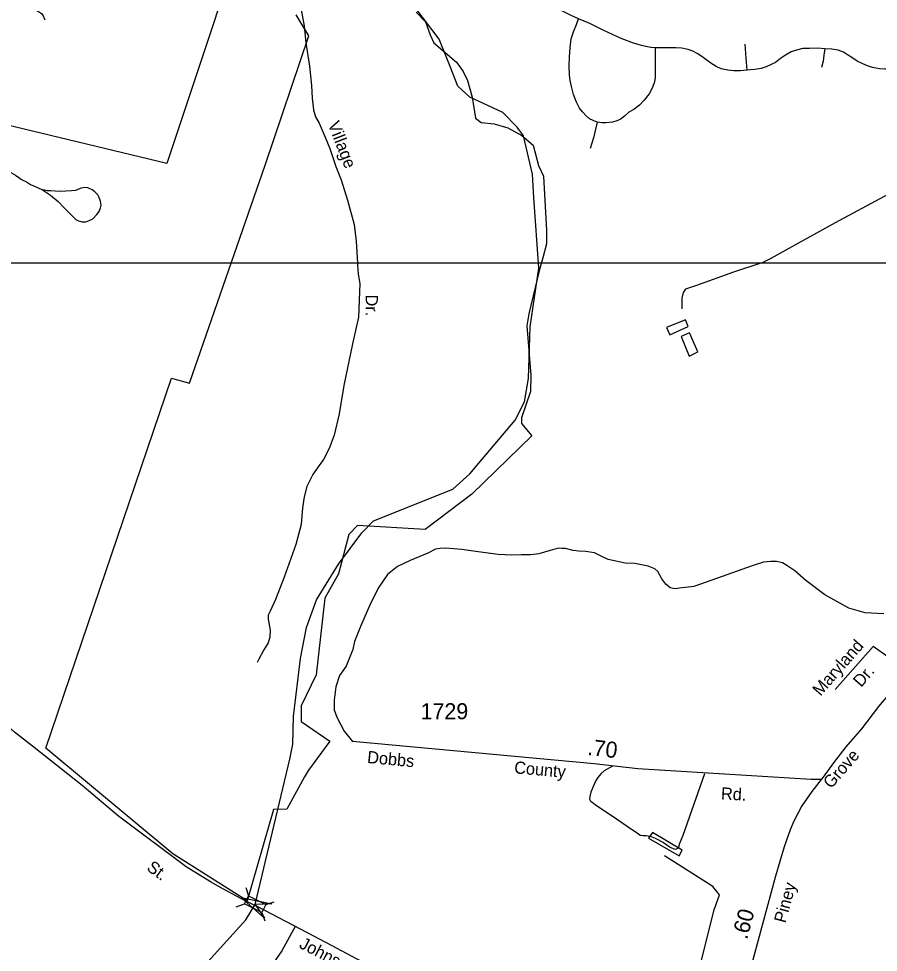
# Model space of a CAD drawing. Extents: x 2206922 to 2357709, y 510027 to 673830.
# Drawn here: x 2335834 to 2342544, y 559014 to 566295 of the extents above; entities that cross this region are included whole.
import ezdxf

# ---------------------------------------------------------------- set-up
doc = ezdxf.new("R2010")
doc.units = 0
for name, color, linetype in [('Exist Boundary Political City Limit New', 7, 'Continuous'), ('Exist Hydrographic Creek Single Shore', 7, 'Continuous'), ('Exist Hydrographic Misc Water Feature', 7, 'Continuous'), ('Exist Road Non-System Type 51', 7, 'Continuous'), ('Exist Road Non-System Type 51 Label', 7, 'Continuous'), ('Exist Road Secondary Mileage Hundredths English Label', 7, 'Continuous'), ('Exist Road Secondary Structure Standard Bridge Attributed CELL', 7, 'Continuous'), ('Exist Road Secondary Structure Standard Bridge CELL', 7, 'Continuous'), ('Exist Road Secondary Type 41 Attributed', 7, 'Continuous'), ('Exist Road Secondary Type 51 Attributed', 7, 'Continuous'), ('Exist Road Secondary Type 51 Label', 7, 'Continuous'), ('Exist Road Secondary Type 51 Number Label', 7, 'Continuous'), ('Map Preparation Boundary City Limit Buffer Line', 7, 'Continuous'), ('Map Preparation Inset Cut Line', 7, 'Continuous')]:
    doc.layers.add(name, color=color, linetype=linetype)

msp = doc.modelspace()

# ---------------------------------------------------------------- linework, layer by layer
at = {"layer": 'Exist Boundary Political City Limit New'}
for points in [[(2337427.5, 566483.4), (2337355.5, 566256.6), (2336992, 565166.1), (2334966.5, 565651.9), (2334121, 565853.5), (2334013, 565889.5), (2333833.2, 565932.7), (2333707.2, 565914.7), (2333660.5, 565975.9), (2333610, 565993.9), (2333653.2, 566181), (2333685.8, 566310.6)], [(2338936.8, 566346.3), (2339008.8, 566271.4), (2339046.2, 566170.5), (2339075, 566107.1), (2339250.8, 565957.2), (2339302.8, 565882.3), (2339337.2, 565813.1), (2339374.8, 565683.4), (2339400.8, 565519.2), (2339443.8, 565484.6), (2339544.8, 565475.9), (2339651.2, 565444.2), (2339760.8, 565383.8), (2339850, 565308.8), (2339890.5, 565150.2), (2339930.8, 565066.7), (2339953.8, 564643.1), (2339953.8, 564539.3), (2339925, 564429.8), (2339899, 564340.4), (2339881.8, 564262.6), (2339816, 563994.1), (2339801, 563899.4), (2339832.8, 563516.1), (2339830, 563386.4), (2339758, 563181.8), (2339758, 563138.6), (2339838.5, 563040.6), (2339371.8, 562586.2), (2339007.5, 562311.4), (2338480, 562342.9), (2338410.5, 562273.4), (2338329.2, 561966.4), (2338225, 561775.2), (2338155.5, 561178.5), (2338039.8, 560935.2), (2338039.8, 560813.5), (2338263.5, 560661.1), (2338096.5, 560435), (2338066.2, 560381.9), (2337928.2, 560130.7), (2337822.2, 560128.1), (2337616.5, 559415.3), (2337038.8, 559782.1), (2336046, 560607), (2337028, 563491.4), (2337166.5, 563453.6), (2337758.2, 565154), (2338098.2, 566161.6)], [(2338098.2, 566161.6), (2337999.5, 566325)]]:
    msp.add_lwpolyline(points, dxfattribs=at)
at = {"layer": 'Exist Hydrographic Creek Single Shore'}
msp.add_lwpolyline([(2337310.8, 558939), (2337606.6, 559266.5), (2337680.9, 559387.7), (2337949.7, 560520.3), (2337973.7, 560636.1), (2337979.9, 560852.9), (2338032.8, 561304.6), (2338079.7, 561546), (2338159.7, 561762.7), (2338331.7, 562041.9), (2338511.8, 562285.5), (2338602.8, 562377.7), (2339223.7, 562626), (2339355.8, 562746.2), (2339708.9, 563164.1), (2339782.9, 563308.2), (2339813.8, 563489.9), (2339825.7, 563890.8), (2339894.8, 564349.7), (2339854.9, 564899.5), (2339844.8, 565082.8), (2339773.9, 565381.9), (2339723.8, 565448.8), (2339613.7, 565562.5), (2339354.7, 565683.2), (2339261.8, 565768.1), (2339201.8, 565923.2), (2339115, 566136.5), (2338935.4, 566372.7)], dxfattribs=at)
at = {"layer": 'Exist Hydrographic Misc Water Feature'}
for points in [[(2341038.2, 563947.5), (2340891, 563887.7), (2340917.4, 563829.8), (2341059.1, 563893.6), (2341038.2, 563947.5)], [(2341069.4, 563845.5), (2341005.8, 563816.9), (2341067.5, 563663.7), (2341135, 563696.5), (2341069.4, 563845.5)], [(2340988.2, 559766.9), (2341011.8, 559810.8), (2340782.1, 559948.3), (2340750.9, 559903.9), (2340988.2, 559766.9)], [(2341151.8, 558900.3), (2341263, 559344.5), (2341302.9, 559461), (2341251.9, 559527.9), (2340874.8, 559765.3)]]:
    msp.add_lwpolyline(points, dxfattribs=at)
at = {"layer": 'Exist Road Non-System Type 51'}
for points in [[(2337788.5, 566978.6), (2337853.7, 566881.4), (2337906.7, 566792.1), (2337958, 566680.7), (2337993.1, 566589.1), (2338018.5, 566475.5), (2338061.3, 566238.2), (2338074.8, 566106.5), (2338105.2, 565924.8), (2338118.8, 565775.1), (2338124.1, 565675.1), (2338135.2, 565583.3), (2338149.7, 565529.5), (2338178.4, 565479.9), (2338225.7, 565372.5), (2338262.7, 565283), (2338310.4, 565141.7), (2338351.6, 565038.1), (2338401.5, 564878.9), (2338451.7, 564689.4), (2338469.4, 564559.7), (2338479, 564388)], [(2336224.9, 566886), (2336180.6, 566801.8), (2336155.6, 566729.2), (2336135.2, 566681.6), (2336105.7, 566645.3), (2336085.3, 566631.7), (2336042.2, 566609), (2336030.9, 566599.9), (2336013.9, 566585.9), (2335993.5, 566565.5), (2335977.2, 566552), (2335969.7, 566535.3), (2335958.3, 566502.3), (2335944.7, 566452.4), (2335944.7, 566407), (2335953.8, 566379.8), (2335960.6, 566370.7), (2335981, 566357.1), (2336011.3, 566336.7), (2336024.9, 566318.5), (2336038.5, 566285.2)], [(2340204.4, 566293), (2340147.3, 566319.8), (2340063.5, 566362.4), (2340008.5, 566396.8), (2339968.7, 566421.5), (2339930.2, 566457.3), (2339912.3, 566476.5)], [(2340350, 565487.2), (2340319.1, 565501.7), (2340288.9, 565515.4), (2340264.1, 565537.4), (2340233.9, 565569), (2340211.9, 565597.9), (2340188.6, 565644.7), (2340165.2, 565705.2), (2340148.7, 565767), (2340137.7, 565812.4), (2340132.2, 565856.4), (2340130.8, 565927.9), (2340132.2, 565995.3), (2340139.1, 566069.5), (2340147.3, 566138.3), (2340164.5, 566192.6), (2340187.9, 566250.3), (2340204.4, 566293)], [(2340802.1, 566067.5), (2340769.2, 566070.2), (2340727.9, 566077.1), (2340695, 566085.3), (2340631.7, 566103.2), (2340536.9, 566141.7), (2340402.2, 566203.6), (2340292.3, 566258.6), (2340204.4, 566293)], [(2341519.5, 565894.2), (2341511.2, 565986.3), (2341504.4, 566096.3)], [(2340802.1, 566067.5), (2340802.1, 565971.2), (2340802.1, 565837.8), (2340798, 565803.5), (2340781.5, 565758.1), (2340755.4, 565708.6), (2340715.6, 565659.1), (2340679.8, 565620.6), (2340634.5, 565587.6), (2340597.4, 565565.6), (2340561.7, 565534), (2340528.7, 565507.8), (2340503.9, 565499.6), (2340468.2, 565487.2), (2340416, 565481.7), (2340385.8, 565481.7), (2340350, 565487.2)], [(2341519.5, 565894.2), (2341467.3, 565888.7), (2341415.1, 565888.7), (2341368.3, 565894.2), (2341316.1, 565905.2), (2341279, 565921.7), (2341236.4, 565947.8), (2341175.9, 565993.2), (2341136.1, 566022.1), (2341094.9, 566041.3), (2341059.1, 566055.1), (2341011, 566066.1), (2340964.3, 566068.8), (2340888.7, 566068.8), (2340832.4, 566068.8), (2340802.1, 566067.5)], [(2342124.8, 566061.3), (2342071.9, 566064.7), (2342007.3, 566063.3), (2341953.7, 566062), (2341904.3, 566049.6), (2341864.4, 566035.8), (2341819.1, 566011.1), (2341779.2, 565985), (2341740.7, 565954.7), (2341707.8, 565936.8), (2341669.3, 565920.3), (2341629.4, 565908), (2341578.6, 565898.3), (2341545.6, 565895.6), (2341519.5, 565894.2)], [(2342124.8, 566061.3), (2342119.3, 566010.4), (2342112.5, 565965), (2342100.1, 565914.1)], [(2342669.7, 565897), (2342638.8, 565900.4), (2342594.8, 565900.4), (2342553.6, 565904.5), (2342498.6, 565915.5), (2342458.8, 565927.9), (2342423, 565943), (2342379.1, 565965), (2342337.8, 565992.5), (2342303.5, 566014.5), (2342270.5, 566035.1), (2342229.3, 566048.9), (2342181.2, 566058.5), (2342124.8, 566061.3)], [(2333803.8, 565494.2), (2333913.2, 565543.2), (2333949.2, 565555.7), (2334007, 565560.4), (2334089.1, 565557.1), (2334155, 565550), (2334389.6, 565492.4), (2334830.4, 565395.2), (2335524.2, 565212.4), (2335576, 565198.3), (2335616.9, 565184.2), (2335659.3, 565166.9), (2335695.5, 565146.4), (2335755.2, 565107.1), (2335808.6, 565074.1), (2335860.4, 565039.5), (2335895, 565022.2), (2335926.4, 565001.8), (2335981.4, 564979.8), (2336019.1, 564959.3)], [(2340350, 565487.2), (2340321.9, 565365.5), (2340295.7, 565283)], [(2343462.9, 565091.7), (2343115.6, 565041.4), (2342836.2, 565000.1), (2342752.4, 564985.2), (2342730.4, 564984.9), (2342706.5, 564982.5), (2342686.6, 564970.3), (2342645, 564939.8), (2342589.4, 564909.2), (2342208, 564702.7), (2341937.9, 564555.5), (2341703.7, 564424.6), (2341638, 564392), (2341626, 564388)], [(2336019.1, 564959.3), (2336083.6, 564920), (2336141.7, 564869.7), (2336185.7, 564822.6), (2336223.4, 564786.4), (2336256.4, 564751.8), (2336281.5, 564729.8), (2336302, 564718.8), (2336328.7, 564710.9), (2336358.5, 564710.9), (2336385.3, 564721.9), (2336413.5, 564734.5), (2336445, 564767.5), (2336462.2, 564791.1), (2336473.2, 564819.4), (2336478, 564839.8), (2336473.2, 564871.3), (2336463.8, 564899.6), (2336451.2, 564921.6), (2336427.7, 564945.2), (2336407.2, 564960.9), (2336374.3, 564976.6), (2336344.4, 564978.2), (2336314.5, 564970.3), (2336278.4, 564956.2), (2336245.4, 564951.5), (2336201.4, 564949.9), (2336154.3, 564948.3), (2336085.1, 564951.5), (2336056.9, 564953), (2336019.1, 564959.3)], [(2338479, 564388), (2338479.6, 564376.1), (2338484.4, 564302), (2338497.3, 564230.3), (2338486.4, 563966.2), (2338440.9, 563759.7), (2338373, 563435.1), (2338335.5, 563212.7), (2338295.6, 563046.4), (2338258.8, 562941.9), (2338213.8, 562857.5), (2338172.6, 562799), (2338131.3, 562740.5), (2338082.4, 562647.9), (2338063.6, 562565.7), (2338048.4, 562479.7), (2338040.1, 562349.5), (2337998, 562193.1), (2337907, 561940.2), (2337839.2, 561765.4), (2337798.2, 561674.9), (2337782.7, 561642.7), (2337780.9, 561612.8), (2337798.1, 561525.1), (2337794.8, 561472.9), (2337781.2, 561428.7), (2337748, 561372.4), (2337708.7, 561300), (2337695.2, 561273.8)], [(2341626, 564388), (2341412.9, 564317.3), (2341124.4, 564213.8), (2341062.6, 564193.1), (2341038.7, 564184.9), (2341021.1, 564160.6), (2341009.6, 564114.5), (2341010.7, 564032.5)], [(2342587.7, 561654.6), (2342441.7, 561661.5), (2342312.2, 561697.2), (2342126.9, 561802.9), (2341977.8, 561913.1), (2341892.8, 561990.1), (2341830.3, 562031.2), (2341796.1, 562050.8), (2341750.1, 562062.4), (2341704.1, 562061.7), (2341648, 562057.1), (2341558.4, 562028), (2341244, 561916.3), (2341102.6, 561866.6), (2341062.7, 561862.2), (2341010.2, 561857.1), (2340958.5, 561848.5), (2340918.8, 561855.4), (2340884.3, 561884.7), (2340853.3, 561927.8), (2340823.9, 561984.8), (2340799.1, 562005), (2340748, 562024.5), (2340642.8, 562046.9), (2340566.7, 562048), (2340435.9, 562076.2), (2340385.9, 562100.4), (2340328.9, 562129.7), (2340261.7, 562140.1), (2340206.5, 562143.5), (2340161.6, 562147), (2340103, 562162.5), (2340073.7, 562164.3), (2340049.5, 562166), (2340018.5, 562159.1), (2339982.3, 562148.7), (2339894.3, 562121.1), (2339828.8, 562114.2), (2339758.1, 562112.5), (2339679.6, 562109.9), (2339576.1, 562115.1), (2339477.8, 562128.9), (2339384.7, 562142.7), (2339293.3, 562154.8), (2339229.4, 562161.7), (2339165.6, 562166.8), (2339124.2, 562163.4), (2339088, 562158.2), (2339027.6, 562127.2), (2338891, 562070), (2338791.7, 562022.7), (2338712, 561959.8), (2338644.8, 561861.4), (2338579.2, 561733.7), (2338501.6, 561556), (2338455, 561438.6), (2338441.2, 561374.8), (2338391.2, 561245.3), (2338337.8, 561172.9), (2338309.2, 561085.4), (2338296.4, 560981.2), (2338297.3, 560905.2), (2338317.1, 560846.7), (2338375.7, 560739.7), (2338440.2, 560659.1)], [(2342786.1, 561198.5), (2342502.1, 561399.8), (2342205.8, 561062.3)], [(2340468.1, 560465.7), (2340404.8, 560428), (2340377.8, 560406.4), (2340353.6, 560376.8), (2340337.4, 560349.8), (2340320.8, 560313.5), (2340300.9, 560261.8), (2340291.6, 560228.5), (2340289.9, 560209.1), (2340294.3, 560197.5), (2340301.1, 560192.1), (2340333.2, 560167.8), (2340501.1, 560055.4), (2340618.2, 559973.2), (2340669.4, 559940.8), (2340685.6, 559928.7), (2340707.1, 559926), (2340732.7, 559926), (2340763.7, 559920.6), (2340802.7, 559903.1), (2340866, 559869.4), (2340919.9, 559834.4), (2340948.2, 559820.9), (2340964.4, 559819.5), (2340977.8, 559824.9), (2340985.9, 559837.1), (2340995.3, 559865.4), (2341021, 559926.4), (2341188.9, 560408.5)], [(2337991.9, 559215.8), (2337887.5, 559026.6), (2337745.7, 558820.1)]]:
    msp.add_lwpolyline(points, dxfattribs=at)
at = {"layer": 'Exist Road Secondary Structure Standard Bridge Attributed CELL'}
msp.add_lwpolyline([(2337753.9, 559280.2), (2337572, 559442.6), (2337810.8, 559393), (2337680.9, 559387.7)], close=True, dxfattribs=at)
at = {"layer": 'Exist Road Secondary Structure Standard Bridge CELL'}
for p, q in [((2337606.3, 559519.3), (2337628.4, 559453.9)), ((2337531.8, 559368.6), (2337597.1, 559390.7)), ((2337763.7, 559386.7), (2337829.1, 559408.8)), ((2337733.1, 559324.8), (2337755.2, 559259.5))]:
    msp.add_line(p, q, dxfattribs=at)
msp.add_lwpolyline([(2337628.4, 559453.9), (2337763.9, 559387), (2337732.6, 559323.7), (2337597.1, 559390.7)], close=True, dxfattribs=at)
at = {"layer": 'Exist Road Secondary Type 41 Attributed'}
msp.add_lwpolyline([(2342098.2, 560361.3), (2342020.3, 560361.3), (2340667.4, 560444.1), (2340326.4, 560484.3), (2338440.2, 560659.1)], dxfattribs=at)
at = {"layer": 'Exist Road Secondary Type 51 Attributed'}
for points in [[(2337676.8, 559379.6), (2337569.3, 559434.2), (2337434.1, 559507.1), (2337330.9, 559564.1), (2337140.6, 559679.8), (2336614, 560076.7), (2336329.4, 560315.2), (2335943.4, 560621.3), (2335802.5, 560729.5), (2335650.7, 560864.5), (2335356.3, 561101.3), (2335132.4, 561284.7), (2334884.6, 561477.9), (2334755.9, 561554.5), (2334544.5, 561686.2), (2334329.1, 561819.7), (2333954.9, 562045.7), (2333742.3, 562169.3)], [(2343216.1, 561587.9), (2342786.1, 561198.5), (2342738.9, 561152.4), (2342645.2, 561049.5), (2342545.2, 560932.1), (2342411.4, 560756.9), (2342289.2, 560617.5), (2342192.6, 560492.3), (2342112.1, 560379.3), (2342098.2, 560361.3)], [(2342098.2, 560361.3), (2342025.4, 560268.3), (2341945.9, 560155), (2341885.3, 560037.7), (2341856, 559970), (2341808.5, 559837.6), (2341739.8, 559607.2), (2341538.5, 558859), (2341410, 558413.7), (2341206.5, 557678.8), (2341117.6, 557381.7)], [(2341117.6, 557381.7), (2340340.8, 557861.8), (2339464.1, 558407.5), (2339247.9, 558540.9), (2339088.3, 558635.9), (2338476.2, 558961.4), (2338238.1, 559087.1), (2337980.2, 559224.1), (2337695.6, 559370.1), (2337676.8, 559379.6)]]:
    msp.add_lwpolyline(points, dxfattribs=at)
at = {"layer": 'Map Preparation Boundary City Limit Buffer Line'}
for points in [[(2337427.5, 566483.4), (2337355.5, 566256.6), (2336992, 565166.1), (2334966.5, 565651.9), (2334121, 565853.5), (2334013, 565889.5), (2333833.2, 565932.7), (2333707.2, 565914.7), (2333660.5, 565975.9), (2333610, 565993.9), (2333653.2, 566181), (2333685.8, 566310.6)], [(2338936.8, 566346.3), (2339008.8, 566271.4), (2339046.2, 566170.5), (2339075, 566107.1), (2339250.8, 565957.2), (2339302.8, 565882.3), (2339337.2, 565813.1), (2339374.8, 565683.4), (2339400.8, 565519.2), (2339443.8, 565484.6), (2339544.8, 565475.9), (2339651.2, 565444.2), (2339760.8, 565383.8), (2339850, 565308.8), (2339890.5, 565150.2), (2339930.8, 565066.7), (2339953.8, 564643.1), (2339953.8, 564539.3), (2339925, 564429.8), (2339899, 564340.4), (2339881.8, 564262.6), (2339816, 563994.1), (2339801, 563899.4), (2339832.8, 563516.1), (2339830, 563386.4), (2339758, 563181.8), (2339758, 563138.6), (2339838.5, 563040.6), (2339371.8, 562586.2), (2339007.5, 562311.4), (2338480, 562342.9), (2338410.5, 562273.4), (2338329.2, 561966.4), (2338225, 561775.2), (2338155.5, 561178.5), (2338039.8, 560935.2), (2338039.8, 560813.5), (2338263.5, 560661.1), (2338096.5, 560435), (2338066.2, 560381.9), (2337928.2, 560130.7), (2337822.2, 560128.1), (2337616.5, 559415.3), (2337038.8, 559782.1), (2336046, 560607), (2337028, 563491.4), (2337166.5, 563453.6), (2337758.2, 565154), (2338098.2, 566161.6)], [(2338098.2, 566161.6), (2337999.5, 566325)]]:
    msp.add_lwpolyline(points, dxfattribs=at)
at = {"layer": 'Map Preparation Inset Cut Line'}
for p, q in [((2337725.8, 564388), (2334118.7, 564388)), ((2338479, 564388), (2337725.8, 564388)), ((2339534.2, 564388), (2338479, 564388)), ((2341626, 564388), (2339534.2, 564388)), ((2343636.7, 564388), (2341626, 564388))]:
    msp.add_line(p, q, dxfattribs=at)

# ---------------------------------------------------------------- texts
at = {"layer": 'Exist Road Non-System Type 51 Label'}
for s, rotation, p in [('Village', 291.26178, (2338245.7, 565473.8)), ('Dr.', 270.39361, (2338542.5, 564143.3)), ('Maryland', 48.87033, (2342091.8, 561006.6)), ('Dr.', 48.87033, (2342409, 561075.7))]:
    msp.add_text(s, height=95, rotation=rotation, dxfattribs=at).set_placement(p)
at = {"layer": 'Exist Road Secondary Mileage Hundredths English Label'}
for s, rotation, p in [('.70', 353.28015, (2340269.4, 560554)), ('.60', 74.93994, (2341518.6, 559108.1))]:
    msp.add_text(s, height=125, rotation=rotation, dxfattribs=at).set_placement(p)
at = {"layer": 'Exist Road Secondary Type 51 Label'}
for s, rotation, p in [('Dobbs', 354.61727, (2338551.4, 560491.2)), ('Grove', 48.76209, (2342174.9, 560285)), ('County', 354.91446, (2339698.8, 560410.3)), ('Rd.', 356.96068, (2341313.8, 560206.5)), ('St.', 323.80766, (2336826.5, 559659.3)), ('Piney', 74.74789, (2341818.9, 559237)), ('Johns', 332.34692, (2338016.8, 559052.8))]:
    msp.add_text(s, height=95, rotation=rotation, dxfattribs=at).set_placement(p)
at = {"layer": 'Exist Road Secondary Type 51 Number Label'}
msp.add_text('1729', height=125, dxfattribs=at).set_placement((2338971, 560831.5))

doc.saveas('drawing.dxf')
